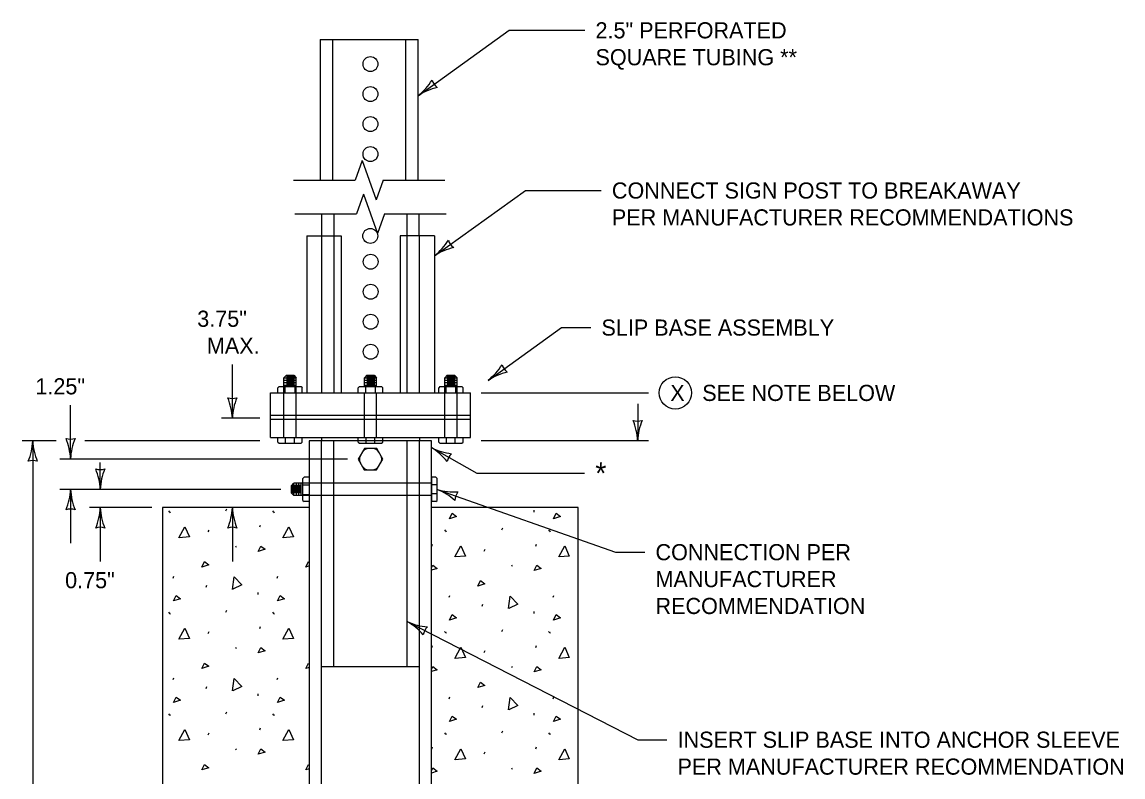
# Model space of a CAD drawing. Extents: x 49940 to 50043, y 49986 to 50011.
# Drawn here: x 49956.921 to 49961.014, y 49994.296 to 49997.103 of the extents above; entities that cross this region are included whole.
import ezdxf

# ---------------------------------------------------------------- set-up
doc = ezdxf.new("R2010")
doc.units = 0
for name, color, linetype in [('Level 1', 7, 'Continuous'), ('Level 2', 7, 'Continuous'), ('Level 3', 7, 'Continuous'), ('Level 4', 7, 'Continuous'), ('Level 6', 7, 'Continuous')]:
    doc.layers.add(name, color=color, linetype=linetype)

msp = doc.modelspace()

# ---------------------------------------------------------------- linework, layer by layer
at = {"layer": 'Level 1'}
for p, q in [((49958.0295, 49997.0383), (49958.3931, 49997.0383)), ((49957.98, 49996.3084), (49957.98, 49995.7236)), ((49957.98, 49996.3084), (49958.1072, 49996.3084)), ((49958.1072, 49996.3084), (49958.1072, 49995.7236)), ((49958.3268, 49996.3084), (49958.3268, 49995.7236)), ((49958.454, 49996.3084), (49958.3268, 49996.3084)), ((49958.454, 49996.3084), (49958.454, 49995.7236)), ((49957.9035, 49995.7895), (49957.8944, 49995.7804)), ((49957.8944, 49995.7473), (49957.8944, 49995.7804)), ((49957.8944, 49995.7804), (49957.9398, 49995.7804)), ((49957.8944, 49995.7713), (49957.9398, 49995.7713)), ((49957.8944, 49995.7623), (49957.9398, 49995.7623)), ((49957.9035, 49995.7895), (49957.9307, 49995.7895)), ((49957.9036, 49995.785), (49957.9335, 49995.785)), ((49957.9036, 49995.7759), (49957.9335, 49995.7759)), ((49957.9036, 49995.7668), (49957.9335, 49995.7668)), ((49957.9036, 49995.7577), (49957.9335, 49995.7577)), ((49957.9307, 49995.7895), (49957.9398, 49995.7804)), ((49957.9398, 49995.7473), (49957.9398, 49995.7804)), ((49958.2027, 49995.7895), (49958.1936, 49995.7804)), ((49958.1936, 49995.7473), (49958.1936, 49995.7804)), ((49958.1936, 49995.7804), (49958.239, 49995.7804)), ((49958.1936, 49995.7713), (49958.239, 49995.7713)), ((49958.1936, 49995.7623), (49958.239, 49995.7623)), ((49958.2027, 49995.7895), (49958.23, 49995.7895)), ((49958.2028, 49995.785), (49958.2327, 49995.785)), ((49958.2028, 49995.7759), (49958.2327, 49995.7759)), ((49958.2028, 49995.7668), (49958.2327, 49995.7668)), ((49958.2028, 49995.7577), (49958.2327, 49995.7577)), ((49958.23, 49995.7895), (49958.239, 49995.7804)), ((49958.239, 49995.7473), (49958.239, 49995.7804)), ((49958.5017, 49995.7895), (49958.4927, 49995.7804)), ((49958.4927, 49995.7473), (49958.4927, 49995.7804)), ((49958.4927, 49995.7804), (49958.5381, 49995.7804)), ((49958.4927, 49995.7713), (49958.5381, 49995.7713)), ((49958.4927, 49995.7623), (49958.5381, 49995.7623)), ((49958.5017, 49995.7895), (49958.529, 49995.7895)), ((49958.5019, 49995.785), (49958.5317, 49995.785)), ((49958.5019, 49995.7759), (49958.5317, 49995.7759)), ((49958.5019, 49995.7668), (49958.5317, 49995.7668)), ((49958.5019, 49995.7577), (49958.5317, 49995.7577)), ((49958.529, 49995.7895), (49958.5381, 49995.7804)), ((49958.5381, 49995.7473), (49958.5381, 49995.7804)), ((49957.8444, 49995.5577), (49957.8444, 49995.7236)), ((49957.8444, 49995.7236), (49958.1936, 49995.7236)), ((49957.8762, 49995.7473), (49957.8717, 49995.7427)), ((49957.8717, 49995.7236), (49957.8717, 49995.7427)), ((49957.8762, 49995.7473), (49957.958, 49995.7473)), ((49957.8944, 49995.7532), (49957.9398, 49995.7532)), ((49957.8983, 49995.7473), (49957.8983, 49995.725)), ((49957.9345, 49995.7473), (49957.9345, 49995.725)), ((49957.958, 49995.7473), (49957.9626, 49995.7427)), ((49957.9626, 49995.7236), (49957.9626, 49995.7427)), ((49958.1754, 49995.7473), (49958.1709, 49995.7427)), ((49958.1709, 49995.7236), (49958.1709, 49995.7427)), ((49958.1754, 49995.7473), (49958.2572, 49995.7473)), ((49958.1936, 49995.7532), (49958.239, 49995.7532)), ((49958.1936, 49995.5577), (49958.1936, 49995.7236)), ((49958.1936, 49995.7236), (49958.239, 49995.7236)), ((49958.1975, 49995.7473), (49958.1975, 49995.725)), ((49958.2337, 49995.7473), (49958.2337, 49995.725)), ((49958.239, 49995.5577), (49958.239, 49995.7236)), ((49958.239, 49995.7236), (49958.5881, 49995.7236)), ((49958.2572, 49995.7473), (49958.2618, 49995.7427)), ((49958.2618, 49995.7236), (49958.2618, 49995.7427)), ((49958.4745, 49995.7473), (49958.4699, 49995.7427)), ((49958.4699, 49995.7236), (49958.4699, 49995.7427)), ((49958.4745, 49995.7473), (49958.5563, 49995.7473)), ((49958.4927, 49995.7532), (49958.5381, 49995.7532)), ((49958.4966, 49995.7473), (49958.4966, 49995.725)), ((49958.5328, 49995.7473), (49958.5328, 49995.725)), ((49958.5563, 49995.7473), (49958.5608, 49995.7427)), ((49958.5608, 49995.7236), (49958.5608, 49995.7427)), ((49958.5881, 49995.5577), (49958.5881, 49995.7236)), ((49957.8444, 49995.6412), (49958.5881, 49995.6412)), ((49957.8444, 49995.6262), (49958.5881, 49995.6262)), ((49957.8444, 49995.5577), (49958.1936, 49995.5577)), ((49957.8717, 49995.5411), (49957.8717, 49995.5577)), ((49957.9004, 49995.5365), (49957.9004, 49995.5571)), ((49957.9335, 49995.5365), (49957.9335, 49995.5571)), ((49957.9626, 49995.5411), (49957.9626, 49995.5577)), ((49958.0345, 49995.5577), (49958.0345, 49995.5455)), ((49958.1709, 49995.5411), (49958.1709, 49995.5577)), ((49958.1936, 49995.5577), (49958.239, 49995.5577)), ((49958.1997, 49995.5365), (49958.1997, 49995.5571)), ((49958.2327, 49995.5365), (49958.2327, 49995.5571)), ((49958.239, 49995.5577), (49958.5881, 49995.5577)), ((49958.2618, 49995.5411), (49958.2618, 49995.5577)), ((49958.3981, 49995.5577), (49958.3981, 49995.5455)), ((49958.4699, 49995.5411), (49958.4699, 49995.5577)), ((49958.4987, 49995.5365), (49958.4987, 49995.5571)), ((49958.5317, 49995.5365), (49958.5317, 49995.5571)), ((49958.5608, 49995.5411), (49958.5608, 49995.5577)), ((49957.8717, 49995.5411), (49957.8762, 49995.5365)), ((49957.8762, 49995.5365), (49957.958, 49995.5365)), ((49957.958, 49995.5365), (49957.9626, 49995.5411)), ((49958.443, 49995.5455), (49957.9885, 49995.5455)), ((49957.9885, 49995.5455), (49957.9885, 49992.7114)), ((49958.1709, 49995.5411), (49958.1754, 49995.5365)), ((49958.1754, 49995.5365), (49958.2572, 49995.5365)), ((49958.2572, 49995.5365), (49958.2618, 49995.5411)), ((49958.443, 49992.7114), (49958.443, 49995.5455)), ((49958.4699, 49995.5411), (49958.4745, 49995.5365)), ((49958.4745, 49995.5365), (49958.5563, 49995.5365)), ((49958.5563, 49995.5365), (49958.5608, 49995.5411)), ((49957.965, 49995.4059), (49957.9695, 49995.4105)), ((49957.965, 49995.3241), (49957.965, 49995.4059)), ((49957.9885, 49995.4105), (49957.9695, 49995.4105)), ((49958.4596, 49995.4105), (49958.443, 49995.4105)), ((49958.443, 49995.4105), (49958.443, 49995.3196)), ((49958.4642, 49995.4059), (49958.4596, 49995.4105)), ((49958.4642, 49995.3241), (49958.4642, 49995.4059)), ((49957.9226, 49995.3787), (49957.9317, 49995.3878)), ((49957.9226, 49995.3514), (49957.9226, 49995.3787)), ((49957.9226, 49995.3514), (49957.9317, 49995.3423)), ((49957.9271, 49995.3515), (49957.9271, 49995.3814)), ((49957.965, 49995.3878), (49957.9317, 49995.3878)), ((49957.9317, 49995.3423), (49957.9317, 49995.3878)), ((49957.9362, 49995.3515), (49957.9362, 49995.3814)), ((49957.9407, 49995.3423), (49957.9407, 49995.3878)), ((49957.9453, 49995.3515), (49957.9453, 49995.3814)), ((49957.9498, 49995.3423), (49957.9498, 49995.3878)), ((49957.9544, 49995.3515), (49957.9544, 49995.3814)), ((49957.9589, 49995.3423), (49957.9589, 49995.3878)), ((49957.965, 49995.3824), (49957.9885, 49995.3824)), ((49958.443, 49995.3878), (49958.4361, 49995.3878)), ((49958.4642, 49995.3814), (49958.4436, 49995.3814)), ((49958.4642, 49995.3484), (49958.4436, 49995.3484)), ((49957.965, 49995.3423), (49957.9317, 49995.3423)), ((49957.965, 49995.3462), (49957.9885, 49995.3462)), ((49957.965, 49995.3241), (49957.9695, 49995.3196)), ((49957.9885, 49995.3196), (49957.9695, 49995.3196)), ((49958.4596, 49995.3196), (49958.443, 49995.3196)), ((49958.4596, 49995.3196), (49958.4642, 49995.3241)), ((49957.9885, 49995.2975), (49957.4431, 49995.2975)), ((49957.4431, 49995.2975), (49957.4431, 49992.5705)), ((49957.4653, 49995.2852), (49957.4687, 49995.2803)), ((49957.4687, 49995.2834), (49957.4718, 49995.2785)), ((49957.6785, 49995.2852), (49957.6817, 49995.2925)), ((49957.852, 49995.2852), (49957.8553, 49995.2803)), ((49957.8553, 49995.2834), (49957.8585, 49995.2785)), ((49958.9884, 49995.2975), (49958.443, 49995.2975)), ((49958.8231, 49995.2876), (49958.824, 49995.2803)), ((49958.9884, 49992.5705), (49958.9884, 49995.2975)), ((49957.8044, 49995.2253), (49957.8076, 49995.2326)), ((49957.613, 49995.2067), (49957.6164, 49995.214)), ((49958.4916, 49995.2143), (49958.4948, 49995.2094)), ((49958.4948, 49995.2123), (49958.498, 49995.2075)), ((49958.7046, 49995.2143), (49958.7079, 49995.2216)), ((49958.8782, 49995.2143), (49958.8814, 49995.2094)), ((49958.8814, 49995.2123), (49958.8847, 49995.2075)), ((49957.7139, 49995.155), (49957.7173, 49995.1502)), ((49958.4439, 49995.1544), (49958.4472, 49995.1617)), ((49958.8307, 49995.1544), (49958.8338, 49995.1617)), ((49958.6393, 49995.1358), (49958.6425, 49995.1431)), ((49958.7402, 49995.0841), (49958.7434, 49995.0793)), ((49957.4823, 49995.0348), (49957.4855, 49995.042)), ((49957.8689, 49995.0348), (49957.8723, 49995.042)), ((49957.605, 49995.0017), (49957.6082, 49995.009)), ((49957.797, 49994.9814), (49957.7977, 49994.9742)), ((49958.5086, 49994.9639), (49958.5117, 49994.9711)), ((49958.8952, 49994.9639), (49958.8984, 49994.9711)), ((49957.4653, 49994.9081), (49957.4687, 49994.9033)), ((49957.4687, 49994.9063), (49957.4718, 49994.9014)), ((49957.6785, 49994.9081), (49957.6817, 49994.9154)), ((49957.852, 49994.9081), (49957.8553, 49994.9033)), ((49957.8553, 49994.9063), (49957.8585, 49994.9014)), ((49958.6311, 49994.9308), (49958.6345, 49994.9381)), ((49958.8231, 49994.9105), (49958.824, 49994.9033)), ((49957.613, 49994.8296), (49957.6164, 49994.8369)), ((49957.8044, 49994.8483), (49957.8076, 49994.8555)), ((49958.4916, 49994.8372), (49958.4948, 49994.8324)), ((49958.4948, 49994.8354), (49958.498, 49994.8305)), ((49958.7046, 49994.8372), (49958.7079, 49994.8445)), ((49958.8782, 49994.8372), (49958.8814, 49994.8324)), ((49958.8814, 49994.8354), (49958.8847, 49994.8305)), ((49957.7139, 49994.778), (49957.7173, 49994.7731)), ((49958.4439, 49994.7774), (49958.4472, 49994.7846)), ((49958.8307, 49994.7774), (49958.8338, 49994.7846)), ((49958.6393, 49994.7587), (49958.6425, 49994.766)), ((49958.7402, 49994.7071), (49958.7434, 49994.7022)), ((49957.4823, 49994.6578), (49957.4855, 49994.6649)), ((49957.8689, 49994.6578), (49957.8723, 49994.6649)), ((49957.605, 49994.6246), (49957.6082, 49994.6319)), ((49957.797, 49994.6043), (49957.7977, 49994.5971)), ((49958.5086, 49994.5868), (49958.5117, 49994.594)), ((49958.8952, 49994.5868), (49958.8984, 49994.594)), ((49957.4653, 49994.531), (49957.4687, 49994.5262)), ((49957.6785, 49994.531), (49957.6817, 49994.5383)), ((49957.852, 49994.531), (49957.8553, 49994.5262)), ((49958.6311, 49994.5537), (49958.6345, 49994.561)), ((49958.8231, 49994.5334), (49958.824, 49994.5262)), ((49957.4687, 49994.5292), (49957.4718, 49994.5244)), ((49957.8553, 49994.5292), (49957.8585, 49994.5244)), ((49957.613, 49994.4527), (49957.6164, 49994.4598)), ((49957.8044, 49994.4712), (49957.8076, 49994.4784)), ((49958.4916, 49994.4601), (49958.4948, 49994.4553)), ((49958.4948, 49994.4583), (49958.498, 49994.4535)), ((49958.7046, 49994.4601), (49958.7079, 49994.4674)), ((49958.8782, 49994.4601), (49958.8814, 49994.4553)), ((49958.8814, 49994.4583), (49958.8847, 49994.4535)), ((49958.4439, 49994.4003), (49958.4472, 49994.4075)), ((49958.8307, 49994.4003), (49958.8338, 49994.4075)), ((49957.7139, 49994.401), (49957.7173, 49994.3962)), ((49958.6393, 49994.3816), (49958.6425, 49994.3889)), ((49958.7402, 49994.33), (49958.7434, 49994.3251))]:
    msp.add_line(p, q, dxfattribs=at)
for points in [[(49958.0295, 49997.0383), (49958.0297, 49996.5145)], [(49958.3931, 49996.5146), (49958.3931, 49997.0383)], [(49958.0345, 49996.3898), (49958.0345, 49996.3084)], [(49958.3978, 49996.3084), (49958.3978, 49996.3898)], [(49958.5101, 49995.2562), (49958.5198, 49995.2764), (49958.536, 49995.2643), (49958.5101, 49995.2562)], [(49958.8969, 49995.2562), (49958.9064, 49995.2764), (49958.9226, 49995.2643), (49958.8969, 49995.2562)], [(49957.5041, 49995.1849), (49957.5259, 49995.2261), (49957.5429, 49995.1882), (49957.5049, 49995.1849)], [(49957.8907, 49995.1849), (49957.9126, 49995.2261), (49957.9295, 49995.1882), (49957.8917, 49995.1849)], [(49957.7988, 49995.1341), (49957.8085, 49995.1543), (49957.8245, 49995.1422), (49957.7988, 49995.1341)], [(49958.5302, 49995.114), (49958.552, 49995.1552), (49958.569, 49995.1173), (49958.5311, 49995.114)], [(49958.917, 49995.114), (49958.9388, 49995.1552), (49958.9556, 49995.1173), (49958.9178, 49995.114)], [(49957.589, 49995.0764), (49957.5987, 49995.0966), (49957.6149, 49995.0844), (49957.589, 49995.0764)], [(49957.9757, 49995.0764), (49957.9854, 49995.0966), (49957.9885, 49995.0943)], [(49957.9885, 49995.0804), (49957.9757, 49995.0764)], [(49958.443, 49995.0729), (49958.448, 49995.0834), (49958.464, 49995.0713), (49958.443, 49995.0646)], [(49958.8249, 49995.0632), (49958.8346, 49995.0834), (49958.8508, 49995.0713), (49958.8249, 49995.0632)], [(49957.7032, 49994.9934), (49957.7096, 49995.0395), (49957.7385, 49995.0096), (49957.7039, 49994.9937)], [(49958.6152, 49995.0055), (49958.6249, 49995.0257), (49958.641, 49995.0135), (49958.6152, 49995.0055)], [(49957.484, 49994.9501), (49957.4937, 49994.9702), (49957.5097, 49994.9581), (49957.484, 49994.9501)], [(49957.8706, 49994.9501), (49957.8803, 49994.9702), (49957.8965, 49994.9581), (49957.8706, 49994.9501)], [(49958.7294, 49994.9225), (49958.7358, 49994.9686), (49958.7647, 49994.9387), (49958.7302, 49994.9226)], [(49958.5101, 49994.8792), (49958.5198, 49994.8993), (49958.536, 49994.8872), (49958.5101, 49994.8792)], [(49958.8969, 49994.8792), (49958.9064, 49994.8993), (49958.9226, 49994.8872), (49958.8969, 49994.8792)], [(49957.5041, 49994.808), (49957.5259, 49994.849), (49957.5429, 49994.8111), (49957.5049, 49994.808)], [(49957.8907, 49994.808), (49957.9126, 49994.849), (49957.9295, 49994.8111), (49957.8917, 49994.808)], [(49957.7988, 49994.7571), (49957.8085, 49994.7772), (49957.8245, 49994.7651), (49957.7988, 49994.7571)], [(49958.5302, 49994.7369), (49958.552, 49994.7781), (49958.569, 49994.7402), (49958.5311, 49994.7369)], [(49958.917, 49994.7369), (49958.9388, 49994.7781), (49958.9556, 49994.7402), (49958.9178, 49994.7369)], [(49957.589, 49994.6993), (49957.5987, 49994.7195), (49957.6149, 49994.7074), (49957.589, 49994.6993)], [(49957.9757, 49994.6993), (49957.9854, 49994.7195), (49957.9885, 49994.7172)], [(49957.9885, 49994.7033), (49957.9757, 49994.6993)], [(49958.443, 49994.6959), (49958.448, 49994.7063), (49958.464, 49994.6942), (49958.443, 49994.6875)], [(49958.8249, 49994.6862), (49958.8346, 49994.7063), (49958.8508, 49994.6942), (49958.8249, 49994.6862)], [(49957.7032, 49994.6163), (49957.7096, 49994.6624), (49957.7385, 49994.6325), (49957.7039, 49994.6166)], [(49958.6152, 49994.6284), (49958.6249, 49994.6486), (49958.641, 49994.6365), (49958.6152, 49994.6284)], [(49957.484, 49994.573), (49957.4937, 49994.5931), (49957.5097, 49994.581), (49957.484, 49994.573)], [(49957.8706, 49994.573), (49957.8803, 49994.5931), (49957.8965, 49994.581), (49957.8706, 49994.573)], [(49958.7294, 49994.5454), (49958.7358, 49994.5915), (49958.7647, 49994.5616), (49958.7302, 49994.5457)], [(49958.5101, 49994.5021), (49958.5198, 49994.5222), (49958.536, 49994.5101), (49958.5101, 49994.5021)], [(49958.8969, 49994.5021), (49958.9064, 49994.5222), (49958.9226, 49994.5101), (49958.8969, 49994.5021)], [(49957.5041, 49994.4309), (49957.5259, 49994.4719), (49957.5429, 49994.4341), (49957.5049, 49994.4309)], [(49957.8907, 49994.4309), (49957.9126, 49994.4719), (49957.9295, 49994.4341), (49957.8917, 49994.4309)], [(49957.7988, 49994.38), (49957.8085, 49994.4001), (49957.8245, 49994.388), (49957.7988, 49994.38)], [(49958.5302, 49994.3598), (49958.552, 49994.401), (49958.569, 49994.3632), (49958.5311, 49994.3598)], [(49958.917, 49994.3598), (49958.9388, 49994.401), (49958.9556, 49994.3632), (49958.9178, 49994.3598)], [(49957.589, 49994.3223), (49957.5987, 49994.3424), (49957.6149, 49994.3303), (49957.589, 49994.3223)], [(49957.9757, 49994.3223), (49957.9854, 49994.3424), (49957.9885, 49994.3401)], [(49957.9885, 49994.3262), (49957.9757, 49994.3223)], [(49958.443, 49994.3188), (49958.448, 49994.3292), (49958.464, 49994.3171), (49958.443, 49994.3104)], [(49958.8249, 49994.3091), (49958.8346, 49994.3292), (49958.8508, 49994.3171), (49958.8249, 49994.3091)]]:
    msp.add_lwpolyline(points, dxfattribs=at)
msp.add_lwpolyline([(49958.1709, 49995.4777), (49958.1934, 49995.438), (49958.239, 49995.4379), (49958.2622, 49995.4773), (49958.2395, 49995.517), (49958.1939, 49995.5173)], close=True, dxfattribs=at)
for centre in [(49958.2162, 49996.9465), (49958.2162, 49996.9465), (49958.2162, 49996.8349), (49958.2162, 49996.8349), (49958.2162, 49996.7233), (49958.2162, 49996.6117), (49958.2154, 49996.3076), (49958.217, 49996.2116), (49958.217, 49996.2116), (49958.217, 49996.1), (49958.217, 49996.1), (49958.217, 49996.1), (49958.217, 49995.9884), (49958.217, 49995.8768)]:
    msp.add_circle(centre, 0.0277, dxfattribs=at)
for centre, start, end in [((49958.2095, 49995.4899), 89.696, 149.6971), ((49958.2237, 49995.4898), 29.6985, 89.6961), ((49958.2023, 49995.4776), 149.6985, 209.6957), ((49958.2307, 49995.4775), 329.6973, 29.6966), ((49958.2093, 49995.4653), 209.697, 269.6988), ((49958.2235, 49995.4652), 269.6962, 329.6979)]:
    msp.add_arc(centre, 0.0273, start, end, dxfattribs=at)
at = {"layer": 'Level 2'}
msp.add_circle((49959.3497, 49995.7238), 0.06, dxfattribs=at)
at = {"layer": 'Level 3'}
for p, q in [((49958.3931, 49996.829), (49958.7316, 49997.072)), ((49958.7316, 49997.072), (49959.0129, 49997.072)), ((49958.454, 49996.2334), (49958.7925, 49996.4764)), ((49958.7925, 49996.4764), (49959.0738, 49996.4764)), ((49958.6533, 49995.7704), (49958.9268, 49995.9668)), ((49958.9268, 49995.9668), (49959.035, 49995.9668)), ((49957.7027, 49995.6296), (49957.7027, 49995.8296)), ((49958.6283, 49995.7238), (49959.2497, 49995.7238)), ((49957.1011, 49995.4784), (49957.1011, 49995.6784)), ((49959.2097, 49995.6838), (49959.2097, 49995.5455)), ((49957.8044, 49995.6296), (49957.6627, 49995.6296)), ((49957.0478, 49995.5455), (49956.9207, 49995.5455)), ((49956.9607, 49995.5455), (49956.9607, 49992.7114)), ((49957.195, 49995.5455), (49957.1545, 49995.5455)), ((49957.8044, 49995.5455), (49957.195, 49995.5455)), ((49958.443, 49995.5203), (49958.6123, 49995.4254)), ((49959.2497, 49995.5455), (49958.6283, 49995.5455)), ((49958.1309, 49995.4779), (49957.0611, 49995.4779)), ((49957.2115, 49995.3652), (49957.2115, 49995.4645)), ((49958.6123, 49995.4254), (49959.0117, 49995.4254)), ((49957.8826, 49995.3652), (49957.0611, 49995.3652)), ((49957.1011, 49995.3652), (49957.1011, 49995.1652)), ((49958.4642, 49995.365), (49959.1278, 49995.1316)), ((49957.4031, 49995.2975), (49957.1715, 49995.2975)), ((49957.2115, 49995.2975), (49957.2115, 49995.0975)), ((49957.7027, 49995.2975), (49957.7027, 49995.0975)), ((49959.1278, 49995.1316), (49959.236, 49995.1316)), ((49958.3525, 49994.8735), (49959.2097, 49994.4343)), ((49959.2097, 49994.4343), (49959.3179, 49994.4343))]:
    msp.add_line(p, q, dxfattribs=at)
for centre, radius, start, end in [((49958.2481, 49997.0113), 0.233, 308.5009, 327.7507), ((49958.4973, 49996.9037), 0.0548, 197.8124, 233.5347), ((49958.5152, 49996.6432), 0.2223, 103.1296, 123.3131), ((49958.309, 49996.4157), 0.233, 308.5009, 327.7507), ((49958.5582, 49996.3081), 0.0548, 197.8124, 233.5347), ((49958.5761, 49996.0476), 0.2223, 103.1296, 123.3131), ((49958.5082, 49995.9527), 0.233, 308.5094, 327.7592), ((49958.7754, 49995.5846), 0.2223, 103.1381, 123.3216), ((49958.7575, 49995.8452), 0.0548, 197.8209, 233.5433), ((49957.7027, 49995.7578), 0.0548, 252.1388, 287.8612), ((49957.47, 49995.6181), 0.233, 2.8273, 22.0772), ((49957.9248, 49995.6205), 0.2223, 157.456, 177.6395), ((49959.2094, 49995.6739), 0.0548, 252.1388, 287.8612), ((49958.9767, 49995.5342), 0.233, 2.8273, 22.0772), ((49959.4316, 49995.5366), 0.2223, 157.456, 177.6395), ((49957.1011, 49995.6066), 0.0548, 252.1388, 287.8612), ((49956.8684, 49995.4669), 0.233, 2.8273, 22.0772), ((49957.3232, 49995.4693), 0.2223, 157.456, 177.6395), ((49956.7386, 49995.5547), 0.2223, 337.456, 357.6395), ((49957.1934, 49995.557), 0.233, 182.8273, 202.0772), ((49958.3264, 49995.331), 0.2223, 38.1835, 58.367), ((49958.5468, 49995.7289), 0.233, 243.5548, 262.8046), ((49956.9607, 49995.4173), 0.0548, 72.1388, 107.8612), ((49958.5549, 49995.4576), 0.0548, 132.8663, 168.5887), ((49957.2115, 49995.4934), 0.0548, 252.1388, 287.8612), ((49956.9788, 49995.3537), 0.233, 2.8273, 22.0772), ((49957.4336, 49995.3561), 0.2223, 157.456, 177.6395), ((49956.879, 49995.3744), 0.2223, 337.456, 357.6395), ((49957.3338, 49995.3767), 0.233, 182.8273, 202.0772), ((49958.3819, 49995.1585), 0.2223, 48.0787, 68.2623), ((49958.5306, 49995.5884), 0.233, 253.45, 272.6999), ((49958.5852, 49995.3225), 0.0548, 142.7616, 178.4839), ((49957.1011, 49995.237), 0.0548, 72.1388, 107.8612), ((49956.9894, 49995.3067), 0.2223, 337.456, 357.6395), ((49957.4442, 49995.309), 0.233, 182.8273, 202.0772), ((49957.4806, 49995.3067), 0.2223, 337.456, 357.6395), ((49957.9354, 49995.309), 0.233, 182.8273, 202.0772), ((49957.2115, 49995.1693), 0.0548, 72.1388, 107.8612), ((49957.7027, 49995.1693), 0.0548, 72.1388, 107.8612), ((49958.2431, 49994.6799), 0.2223, 40.3296, 60.5131), ((49958.4484, 49995.0858), 0.233, 245.7009, 264.9508), ((49958.4666, 49994.815), 0.0548, 135.0124, 170.7348)]:
    msp.add_arc(centre, radius, start, end, dxfattribs=at)
at = {"layer": 'Level 4'}
for p, q in [((49957.8944, 49995.5577), (49957.8944, 49995.7473)), ((49957.9398, 49995.5577), (49957.9398, 49995.7473)), ((49958.4927, 49995.5577), (49958.4927, 49995.7473)), ((49958.5381, 49995.5577), (49958.5381, 49995.7473)), ((49958.0345, 49992.7114), (49958.0345, 49995.5455)), ((49958.08, 49994.7068), (49958.08, 49995.5455)), ((49958.3525, 49994.7068), (49958.3525, 49995.5455)), ((49958.3981, 49992.7114), (49958.3981, 49995.5455)), ((49958.443, 49995.3878), (49957.965, 49995.3878)), ((49958.443, 49995.3423), (49957.965, 49995.3423)), ((49958.0345, 49994.7068), (49958.3981, 49994.7068))]:
    msp.add_line(p, q, dxfattribs=at)
for points in [[(49958.075, 49997.0383), (49958.0751, 49996.5145)], [(49958.3477, 49996.5146), (49958.3477, 49997.0383)], [(49958.08, 49996.3898), (49958.08, 49995.7236)], [(49958.3525, 49995.7236), (49958.3524, 49996.3898)], [(49958.0345, 49996.3084), (49958.0345, 49995.7236)], [(49958.3978, 49996.3084), (49958.3978, 49995.7236)]]:
    msp.add_lwpolyline(points, dxfattribs=at)
at = {"layer": 'Level 6'}
for p, q in [((49958.1855, 49996.5877), (49958.1596, 49996.5146)), ((49958.1855, 49996.5877), (49958.2114, 49996.5146)), ((49957.9298, 49996.5145), (49958.1596, 49996.5145)), ((49958.2114, 49996.5146), (49958.2373, 49996.4415)), ((49958.2632, 49996.5146), (49958.2373, 49996.4415)), ((49958.2632, 49996.5146), (49958.493, 49996.5146)), ((49958.1903, 49996.4629), (49958.1644, 49996.3898)), ((49958.1903, 49996.4629), (49958.2162, 49996.3898)), ((49957.9345, 49996.3898), (49958.1644, 49996.3898)), ((49958.2162, 49996.3898), (49958.2421, 49996.3167)), ((49958.268, 49996.3898), (49958.2421, 49996.3167)), ((49958.268, 49996.3898), (49958.4978, 49996.3898))]:
    msp.add_line(p, q, dxfattribs=at)

# ---------------------------------------------------------------- texts
at = {"layer": 'Level 2'}
for s, p in [('2.5" PERFORATED', (49959.0529, 49997.042)), ('SQUARE TUBING **', (49959.0529, 49996.942)), ('CONNECT SIGN POST TO BREAKAWAY ', (49959.1138, 49996.4464)), ('PER MANUFACTURER RECOMMENDATIONS', (49959.1138, 49996.3464)), ('3.75"', (49957.5721, 49995.9696)), ('SLIP BASE ASSEMBLY', (49959.075, 49995.9368)), ('MAX.', (49957.6079, 49995.8696)), ('1.25"', (49956.9705, 49995.7184)), ('X', (49959.3309, 49995.6938)), ('SEE NOTE BELOW', (49959.4497, 49995.6938)), ('CONNECTION PER ', (49959.276, 49995.1016)), ('MANUFACTURER ', (49959.276, 49995.0016)), ('0.75"', (49957.0809, 49994.9975)), ('RECOMMENDATION', (49959.276, 49994.9016)), ('INSERT SLIP BASE INTO ANCHOR SLEEVE ', (49959.3579, 49994.4043)), ('PER MANUFACTURER RECOMMENDATION', (49959.3579, 49994.3043))]:
    msp.add_text(s, height=0.06, dxfattribs=at).set_placement(p)
msp.add_text('*', height=0.08, rotation=359.5, dxfattribs=at).set_placement((49959.0514, 49995.3854))

doc.saveas('drawing.dxf')
